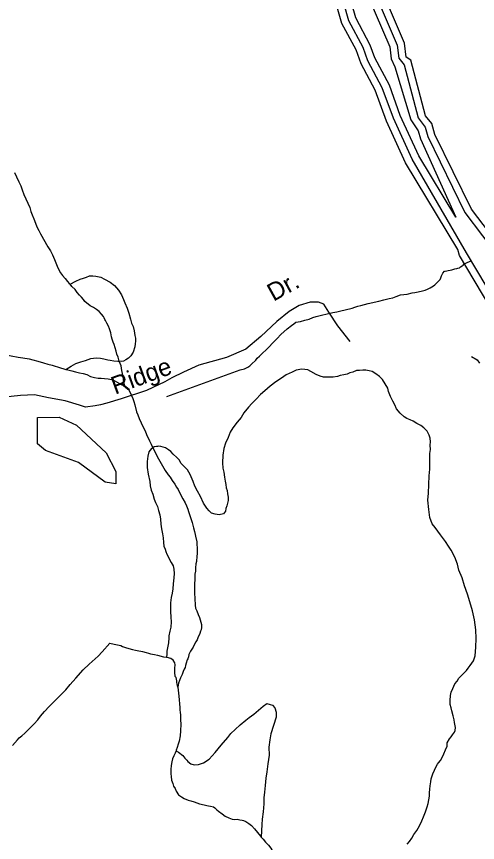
# Model space of a CAD drawing. Extents: x 2206922 to 2357709, y 510027 to 673830.
# Drawn here: x 2312169 to 2314631, y 559014 to 563430 of the extents above; entities that cross this region are included whole.
import ezdxf

# ---------------------------------------------------------------- set-up
doc = ezdxf.new("R2010")
doc.units = 0
for name, color, linetype in [('Exist Hydrographic Buffer Line', 7, 'Continuous'), ('Exist Hydrographic Creek Single Shore', 7, 'Continuous'), ('Exist Hydrographic Misc Water Feature', 7, 'Continuous'), ('Exist Hydrographic Pond Under 1500 Sq Ft', 7, 'Continuous'), ('Exist Hydrographic River Shore', 7, 'Continuous'), ('Exist Road Non-System Type 51', 7, 'Continuous'), ('Exist Road Non-System Type 51 Label', 7, 'Continuous')]:
    doc.layers.add(name, color=color, linetype=linetype)

msp = doc.modelspace()

# ---------------------------------------------------------------- linework, layer by layer
at = {"layer": 'Exist Hydrographic Buffer Line'}
for points in [[(2314732.5, 561897.9), (2314573.6, 562167.2), (2314282.8, 562667.1), (2314182.3, 562885.9), (2314122.9, 563049.3), (2314046, 563193), (2314021.2, 563264.5), (2313943.7, 563407.8), (2313866.8, 563679.3)], [(2314046, 563541.8), (2314163.3, 563267.1), (2314170.9, 563203.4), (2314189.1, 563161.4), (2314275.8, 562878.5), (2314315, 562819.3), (2314327.5, 562776.7), (2314516.2, 562357.3), (2314318.1, 562685.8), (2314219.2, 562901), (2314160.6, 563063), (2314082.9, 563209.2), (2314058.9, 563277.7), (2313980.8, 563423), (2313905.3, 563690.2)], [(2314079.6, 563564.9), (2314202.2, 563277.6), (2314210.6, 563208.1), (2314240.6, 563171.9), (2314314.6, 562888.6), (2314351.3, 562838.3), (2314365.9, 562787.8), (2314564.4, 562382.4), (2314847.5, 562007.3)]]:
    msp.add_lwpolyline(points, dxfattribs=at)
at = {"layer": 'Exist Hydrographic Creek Single Shore'}
for points in [[(2312158.9, 562596.9), (2312169.3, 562572.7), (2312181.2, 562547), (2312191.5, 562525.1), (2312199.7, 562503.2), (2312208.1, 562479.2), (2312218.1, 562455.4), (2312228.6, 562431.6), (2312239.1, 562409.7), (2312245.2, 562387.7), (2312251.6, 562369.7), (2312261.4, 562348), (2312269.8, 562326), (2312277.8, 562306.1), (2312288.3, 562286.3), (2312296.3, 562268.5), (2312336.9, 562198.7), (2312349.6, 562176.9), (2312361.7, 562155.3), (2312371.7, 562131.4), (2312378.1, 562113.4), (2312386.1, 562095.6), (2312394.3, 562075.7), (2312404.3, 562059.6), (2312414.4, 562045.9), (2312428.7, 562030), (2312441, 562013.9), (2312450.9, 562002.3), (2312455, 561998.4)], [(2312717.7, 561587.5), (2312711.5, 561609.1), (2312705.1, 561625), (2312700.6, 561641.1), (2312690.6, 561677.1), (2312684.4, 561689), (2312680.3, 561705), (2312675.8, 561717), (2312671.9, 561738.7), (2312667.6, 561754.7), (2312665.8, 561760.7), (2312659.6, 561774.6), (2312651.2, 561790.5), (2312644.9, 561804.4), (2312640.8, 561810.3), (2312637.1, 561818.2), (2312632.8, 561826.1), (2312622.5, 561838.2), (2312610.8, 561852.1), (2312596.7, 561864), (2312580.5, 561873.7), (2312562, 561883.4), (2312552.4, 561891.4), (2312544.4, 561897.4), (2312534.1, 561907), (2312525.9, 561917.2), (2312516.1, 561928.8), (2312505.8, 561940.9), (2312493.5, 561954.5), (2312481.8, 561970.5), (2312465.2, 561986.3), (2312455, 561998.4)], [(2312746.8, 561455.8), (2312744.3, 561469.5), (2312740.6, 561487.5), (2312738.4, 561505.7), (2312735.9, 561521.4), (2312731.8, 561537.5), (2312727.7, 561561.6), (2312717.7, 561587.5)], [(2312746.8, 561455.8), (2312752.5, 561449.6), (2312768.9, 561435.8), (2312769.1, 561432.1), (2312775.3, 561420.3), (2312789.4, 561388.1), (2312795.8, 561372.2), (2312800.1, 561354.5), (2312810.3, 561316.4), (2312816.5, 561300.5), (2312824.3, 561280.7), (2312845.2, 561234.9), (2312855.4, 561215.1), (2312863.6, 561195.3), (2312879.6, 561161.2), (2312888, 561143.3), (2312896.3, 561123.4)], [(2312896.3, 561123.4), (2312890.1, 561119.5), (2312876.4, 561103.3), (2312870.6, 561079.5), (2312867.3, 561051.2), (2312867.5, 561019.1), (2312871.6, 560983.2), (2312880.3, 560943.3), (2312882.7, 560921.5), (2312888.9, 560897.5), (2312897.1, 560875.5), (2312905.1, 560849.6), (2312911, 560831.7), (2312921.5, 560809.8), (2312928, 560788.2), (2312934.2, 560766.1), (2312938.3, 560742), (2312940.7, 560716.1), (2312942.8, 560690.3), (2312949.6, 560664.5), (2312951.8, 560642.2), (2312953.9, 560618.4), (2312955.5, 560598.3), (2312962.3, 560582.3), (2312966.4, 560568.7), (2312972.5, 560554.8), (2312980.5, 560538.6), (2312986.5, 560526.7), (2312994.9, 560510.8), (2313005.1, 560493.1), (2313009.4, 560475), (2313011.3, 560451.2), (2313009.9, 560429.1), (2313006.2, 560397.2), (2313004.5, 560369.1), (2313000.4, 560347), (2312994.7, 560323.1), (2312991, 560294.9), (2312991.6, 560270.9), (2312991.8, 560249), (2312994.1, 560219.1), (2312994.3, 560193), (2312992.6, 560164.9), (2312988.5, 560143.2), (2312982.8, 560118.9), (2312983, 560107.1), (2312981.6, 560081), (2312977.9, 560062.9), (2312971.7, 560037.1), (2312972.1, 560020.8), (2312970.3, 560004.8)], [(2312896.3, 561123.4), (2312926.6, 561065.8), (2312955.5, 561014.3), (2312963.7, 561002.2), (2312979.5, 560980.3), (2312990, 560966.6), (2312999.8, 560948.9), (2313014.4, 560928.8), (2313024.4, 560913.2), (2313032.6, 560901), (2313049.2, 560867.3), (2313057.2, 560851.4), (2313069.1, 560829.3), (2313077.5, 560813.5), (2313083.9, 560795.5), (2313088, 560783.6), (2313096.2, 560756), (2313106.4, 560724), (2313115, 560696), (2313118.9, 560676.3), (2313123, 560660.3), (2313125.1, 560652.2), (2313131.9, 560620.4), (2313134.3, 560574.3), (2313134.3, 560556.4), (2313132.3, 560544.1), (2313131, 560516.3), (2313126.9, 560504.4), (2313124.9, 560482.4), (2313125.3, 560464.5), (2313121.4, 560448.5), (2313121.6, 560436.3), (2313120, 560380.5), (2313120.4, 560368.3), (2313120.4, 560358.1), (2313120.4, 560340.3), (2313120.8, 560324.5), (2313121.2, 560306.2), (2313123, 560294.5), (2313123, 560282.3), (2313125.1, 560266.6), (2313131.9, 560252.6), (2313139.9, 560232.7), (2313145.8, 560216.9), (2313154.2, 560190.9), (2313156.5, 560178.8), (2313156.5, 560163), (2313154.8, 560150.6), (2313152.6, 560142.8), (2313148.9, 560130.8), (2313137.2, 560108.7), (2313133.5, 560096.7), (2313127.6, 560086.6), (2313119.6, 560074.4), (2313111.8, 560058.6), (2313106, 560046.5), (2313097.8, 560036.3), (2313090.2, 560018), (2313088.2, 560006.2), (2313084.5, 559996.2), (2313080.4, 559990.3), (2313074.4, 559972.1), (2313070.8, 559960.1), (2313069.1, 559949.8), (2313064.8, 559939.9), (2313059.1, 559927.8), (2313053.3, 559912), (2313045.3, 559893.8), (2313033.8, 559865.5), (2313030.2, 559843.8)], [(2313030.2, 559843.8), (2313036.5, 559795.8), (2313041, 559735.8), (2313041.2, 559721.6), (2313043.1, 559710), (2313045.5, 559693.8), (2313045.7, 559669.9), (2313046.1, 559645.9), (2313044.3, 559610.1), (2313043.1, 559583.9), (2313037.1, 559556), (2313033.2, 559540), (2313027.1, 559521.8), (2313021.3, 559507.7), (2313021.5, 559503.6)], [(2313021.5, 559503.6), (2313033.8, 559496.1), (2313041.6, 559492), (2313049.8, 559483.9), (2313057.6, 559478.3), (2313068.1, 559464.2), (2313077.9, 559454.6), (2313084.3, 559446.3), (2313100.1, 559434.6), (2313118.3, 559428.6), (2313140.5, 559431), (2313168.6, 559439.3), (2313198.3, 559459.6), (2313229.5, 559494.2), (2313262.9, 559534.2), (2313296.9, 559574.5), (2313314.6, 559597), (2313336.3, 559617.2), (2313363.6, 559643.5), (2313393.5, 559667.4), (2313411.5, 559681.7), (2313437.2, 559700.2), (2313486.8, 559742.6), (2313506.5, 559756.7), (2313523.1, 559750.9), (2313536.8, 559747.2), (2313548.5, 559733.3), (2313555.1, 559711.2), (2313555.1, 559683.3), (2313541.8, 559639), (2313528.2, 559595.2), (2313522.9, 559563.2), (2313516.9, 559523.1), (2313517.8, 559481.3), (2313512, 559435), (2313506.5, 559390.9), (2313500.7, 559356.9), (2313497.5, 559318.8), (2313493.6, 559282.9), (2313490.3, 559253), (2313490.5, 559221), (2313487, 559176.9), (2313481.1, 559138.8), (2313479.8, 559110.6), (2313476.1, 559043)], [(2313021.5, 559503.6), (2313015.8, 559491.5), (2313010.1, 559477.8), (2313002.3, 559461.5), (2312998.4, 559445.5), (2312994.5, 559425.3), (2312993, 559403.3), (2312993, 559381.4), (2312995.3, 559365.7), (2312997.3, 559347.5), (2313003.7, 559329.5), (2313007.6, 559315.5), (2313015.6, 559301.8), (2313021.7, 559287.9), (2313034.3, 559268.1), (2313050.5, 559258), (2313064.4, 559248.2), (2313086.1, 559240.4), (2313100.5, 559236.7), (2313118.5, 559230.7), (2313132.5, 559225), (2313146.6, 559221.2), (2313170.8, 559215.5), (2313184.8, 559211.8), (2313194.6, 559209.9), (2313204.9, 559208), (2313220.8, 559203.9), (2313228.6, 559198.3), (2313238.9, 559188.3), (2313247.1, 559180.6), (2313266.8, 559166.6), (2313283.6, 559154.8), (2313303.1, 559144.9), (2313321.3, 559138.9), (2313335.5, 559137.3), (2313347.4, 559137.5), (2313361.1, 559135.4), (2313373.6, 559133.5), (2313381.4, 559132), (2313393.5, 559126.1), (2313409.3, 559116), (2313423.4, 559104.1), (2313439.6, 559086.7), (2313455.8, 559066.8), (2313472.2, 559046.9), (2313476.1, 559043)], [(2313476.1, 559043), (2313486.6, 559031), (2313498.3, 559015), (2313514.7, 558999.1), (2313526.6, 558983.6), (2313532.9, 558975.3), (2313557.5, 558951.7), (2313569.2, 558937.8), (2313581.3, 558924.2), (2313595.7, 558908.3), (2313611.9, 558880.3), (2313620.3, 558854.7), (2313622.5, 558844.6), (2313624.8, 558832.5), (2313634.6, 558814.9), (2313646.9, 558796.8), (2313667.2, 558781.1), (2313679.3, 558767.1), (2313685.3, 558759.3), (2313695.3, 558741.2), (2313707.8, 558731.6), (2313727.7, 558717.7), (2313735.5, 558712), (2313749.7, 558706.7)]]:
    msp.add_lwpolyline(points, dxfattribs=at)
at = {"layer": 'Exist Hydrographic Misc Water Feature'}
for points in [[(2312971.3, 561398.1), (2313363.6, 561540.2), (2313387.6, 561546.7), (2313405.4, 561554.9), (2313415.2, 561562.8), (2313423.4, 561570.9), (2313447, 561593.3), (2313454.8, 561603.5), (2313467.1, 561613.4), (2313480.9, 561627.5), (2313504.2, 561650), (2313514.3, 561659.8), (2313539.9, 561686.3), (2313561.4, 561708.2), (2313581.3, 561730.4), (2313615.4, 561760.9), (2313637.1, 561777.1), (2313650.6, 561787.2), (2313660.5, 561795.5), (2313686.3, 561799.7), (2313708.7, 561805.7), (2313732.7, 561812.2), (2313752.1, 561820.2), (2313770.2, 561826.4), (2313806.1, 561834.8), (2313822.1, 561838.9), (2313858.4, 561847.6), (2313880.3, 561851.6), (2313901.8, 561855.7), (2313923.8, 561862.1), (2313962.1, 561870.5), (2313975.9, 561876.6), (2313991.8, 561880.7), (2314007.8, 561885.2), (2314047.4, 561895.4), (2314105.2, 561908.2), (2314131.3, 561914.4), (2314159, 561922.8), (2314179.3, 561926.7), (2314196.9, 561932.9), (2314220.7, 561941.1), (2314238.5, 561943.7), (2314255.1, 561945.7), (2314282.4, 561952.1), (2314296.3, 561954.1), (2314314.6, 561958.2), (2314338.6, 561962.7), (2314352.5, 561966.7), (2314364.6, 561972.6), (2314378.4, 561979), (2314396.2, 561989.3), (2314404, 561995), (2314416.3, 562007.4), (2314421.8, 562013.4), (2314431.7, 562023.7), (2314435.6, 562033.7), (2314439.7, 562043.6), (2314443.6, 562051.5), (2314447.1, 562057.5), (2314455.3, 562067.6), (2314459.4, 562067.8), (2314467.4, 562069.9), (2314475.4, 562071.9), (2314485.6, 562074), (2314494.8, 562076.3), (2314504.9, 562078.4), (2314510.8, 562080.3), (2314520.9, 562082.5), (2314526.8, 562084.4), (2314534.8, 562086.5), (2314541, 562090.8), (2314548.8, 562096.5), (2314555.1, 562100.9), (2314560.7, 562106.9), (2314569.1, 562110.9), (2314596.5, 562123.4)], [(2312455, 561998.4), (2312485.3, 562014.6), (2312508.7, 562024.8), (2312526.7, 562031), (2312542.5, 562037.2), (2312558.5, 562043.3), (2312576.8, 562043.4), (2312592.6, 562041.8), (2312618.4, 562035.9), (2312638.5, 562026.4), (2312669.1, 562010.4), (2312693, 561991), (2312713.3, 561967.3), (2312729.3, 561941.3), (2312739.8, 561917.4), (2312748, 561899.6), (2312760.3, 561869.8), (2312768.3, 561843.8), (2312777.1, 561811.7), (2312783.3, 561790.1), (2312791.3, 561771.9), (2312797.4, 561750.2), (2312801.5, 561724.1), (2312804, 561710.3), (2312804.2, 561694), (2312802.3, 561680.2), (2312800.5, 561664.2), (2312792.9, 561636.2), (2312779, 561616), (2312767.1, 561603.9), (2312753.5, 561593.8), (2312741, 561587.6), (2312727.1, 561585.6), (2312717.7, 561587.5)], [(2311817.5, 561653.7), (2311823.2, 561655.6), (2311835.1, 561659.9), (2311876.9, 561658.5), (2311898.9, 561658.4), (2311941.1, 561656.9), (2311967.6, 561649.3), (2312025.2, 561637.8), (2312093.1, 561624.7), (2312111.1, 561620.8), (2312139.6, 561615.3), (2312177.7, 561609.5), (2312201.7, 561605.9), (2312235.6, 561600), (2312255.5, 561594.2), (2312283.6, 561586.7), (2312313.7, 561578.9), (2312335.8, 561571.1), (2312360, 561565.5), (2312403.9, 561551.9), (2312422.2, 561546), (2312432.2, 561542.1)], [(2312432.2, 561542.1), (2312461.5, 561560.7), (2312485.5, 561575), (2312511.6, 561583.2), (2312537.6, 561591.5), (2312565.3, 561601.9), (2312595.2, 561605.9), (2312617.6, 561604.1), (2312635.2, 561600.3), (2312657.2, 561594.5), (2312669.3, 561592.7), (2312689.4, 561588.9), (2312709.4, 561587.1), (2312717.7, 561587.5)], [(2312432.2, 561542.1), (2312442.1, 561540.6), (2312464, 561534.8), (2312484.3, 561530.9), (2312506.2, 561525.2), (2312524.3, 561521.3), (2312544.6, 561515.4), (2312564.3, 561505.9), (2312586.2, 561499.8), (2312604.3, 561496.3), (2312620.5, 561496.3), (2312638.3, 561494.4), (2312658.6, 561492.9), (2312676.6, 561489), (2312686.5, 561485.1), (2312706.6, 561475.2), (2312730.6, 561461.4), (2312746.8, 561455.8)], [(2313830.1, 561501.1), (2313809.6, 561501), (2313791.9, 561506.9), (2313769.8, 561516.7), (2313741.3, 561532.3), (2313725.1, 561540.1), (2313693.5, 561544), (2313663.4, 561539.6), (2313641.6, 561529.1), (2313610, 561514.8), (2313584, 561496.8), (2313553.9, 561476.6), (2313524.3, 561454.3), (2313494.8, 561427.9), (2313473.1, 561409.7), (2313449.1, 561383.3), (2313425.5, 561360.9), (2313407.7, 561340.8), (2313383.9, 561310.8), (2313368.5, 561286.4), (2313346.8, 561260.4), (2313324.6, 561230.1), (2313311.1, 561207.8), (2313299.6, 561179.9), (2313285.6, 561149.6), (2313276, 561119.4), (2313270.3, 561085.4), (2313268.8, 561043.4), (2313271.5, 561015.5), (2313275.6, 560993.8), (2313280.1, 560967.5), (2313284, 560945.9), (2313286.3, 560927.7), (2313288.3, 560909.9), (2313294.5, 560896), (2313296.5, 560877.8), (2313298.8, 560860.1), (2313299.2, 560841.8), (2313295.1, 560827.8), (2313293.2, 560813.9), (2313287.5, 560799.8), (2313285.9, 560785.8), (2313273.8, 560771.8), (2313252, 560765.4), (2313230.1, 560769.1), (2313209.8, 560775), (2313197.7, 560786.9), (2313185.6, 560800.9), (2313167.3, 560828.4), (2313151.1, 560864.5), (2313136.6, 560892.2), (2313120.6, 560918.1), (2313112, 560943.8), (2313095.8, 560981.9), (2313081.6, 561005.5), (2313069.3, 561019.5), (2313048.8, 561039.2), (2313036.9, 561058.9), (2313024.8, 561072.9), (2313006.4, 561090.6), (2312992.6, 561104.5), (2312980.3, 561112.4), (2312964.3, 561124.2), (2312952.2, 561128), (2312940.3, 561130.2), (2312928.2, 561132), (2312922.3, 561131.7), (2312916.3, 561131.7), (2312904, 561129.5), (2312896.3, 561123.4)], [(2314423.7, 559439), (2314433.1, 559452.9), (2314443.4, 559468.8), (2314451.2, 559487.1), (2314460.8, 559509.2), (2314468.8, 559529.1), (2314470.4, 559547.1), (2314481.9, 559567.2), (2314490.3, 559579.4), (2314497.9, 559589.6), (2314508, 559603.5), (2314511.9, 559611.8), (2314513.7, 559627.8), (2314509.4, 559655.6), (2314507.1, 559669.7), (2314500.8, 559691.4), (2314494.6, 559717.4), (2314490.5, 559733.4), (2314486.2, 559751.1), (2314485.6, 559773.5), (2314487.9, 559799.2), (2314491.6, 559817.2), (2314499.3, 559837.6), (2314511, 559861.8), (2314523.1, 559875.7), (2314532.6, 559891.7), (2314548.4, 559908), (2314560.2, 559920), (2314572.3, 559934), (2314582.4, 559946.3), (2314592, 559960.3), (2314609.7, 559984.4), (2314619.3, 560012.5), (2314622.8, 560058.6), (2314624.4, 560104.6), (2314622, 560150.4), (2314615.6, 560204.5), (2314605, 560252.3), (2314590.4, 560300.3), (2314577.7, 560342), (2314561.3, 560385.8), (2314549, 560429.4), (2314532.2, 560469.3), (2314524.4, 560501.3), (2314509.8, 560539.1), (2314491.4, 560576.8), (2314477.2, 560598.8), (2314460.8, 560622.8), (2314444.4, 560644.3), (2314434.3, 560658.3), (2314420.2, 560677.9), (2314406.1, 560697.9), (2314389.9, 560717.7), (2314377.8, 560751.6), (2314371, 560793.6), (2314366.7, 560843.3), (2314370, 560881.3), (2314371.6, 560927.3), (2314373, 560973.3), (2314376.7, 561009.3), (2314376.1, 561061.3), (2314377.5, 561093.5), (2314379.6, 561115.5), (2314379.4, 561137.4), (2314381, 561155.4), (2314379, 561175.2), (2314372.6, 561191.2), (2314362.8, 561213.4), (2314344.3, 561231.1), (2314328.5, 561242.8), (2314307.8, 561254.4), (2314288.1, 561266.3), (2314271.7, 561274.1), (2314253.9, 561280), (2314240, 561289.8), (2314217.6, 561309.4), (2314199.2, 561331.6), (2314189.3, 561353.4), (2314178.9, 561373.2), (2314166.5, 561399), (2314156.5, 561424.8), (2314151.8, 561443), (2314137.8, 561466.5), (2314123.7, 561488.5), (2314107.7, 561504.4), (2314089, 561520.1), (2314069.4, 561532), (2314053.4, 561535.6), (2314035.3, 561539.6), (2314019.1, 561539.2), (2314001.3, 561537), (2313985.3, 561537), (2313965.6, 561528.6), (2313949.6, 561524.5), (2313935.9, 561518.5), (2313917.6, 561514.3), (2313897.3, 561510.1), (2313883.6, 561506.1), (2313859.8, 561501.5), (2313830.1, 561501.1)], [(2312147.8, 559532.1), (2312173.2, 559562.8), (2312183.5, 559572.6), (2312197.2, 559584.7), (2312212.8, 559599), (2312230.9, 559615.3), (2312250.3, 559635.5), (2312262.6, 559647.5), (2312282.3, 559669.6), (2312296.1, 559689.9), (2312317.8, 559714.2), (2312343.4, 559740.3), (2312374.8, 559772.5), (2312432.6, 559829.1), (2312456, 559857.6), (2312485.5, 559891.7), (2312525.3, 559936.4), (2312557.1, 559966.5), (2312604.5, 560010.8), (2312626, 560033.1), (2312667.8, 560079.6), (2312689.8, 560073.8), (2312725.9, 560066.3), (2312735.9, 560062.4), (2312745.7, 560058.5), (2312755.8, 560054.6), (2312788.2, 560044.8), (2312804.2, 560041.2), (2312822, 560039.3), (2312832.1, 560037.4), (2312842.3, 560035.5), (2312862.2, 560029.6), (2312874.3, 560025.8), (2312884.2, 560021.8), (2312906.1, 560018.2), (2312922.1, 560014.5), (2312954.5, 560006.8), (2312970.3, 560004.8)], [(2313030.2, 559843.8), (2313027.9, 559861.5), (2313025.8, 559869.5), (2313025.6, 559877.7), (2313023.4, 559887.7), (2313021.3, 559895.4), (2313017.2, 559901.7), (2313015, 559923.5), (2313015, 559931.6), (2313015.2, 559937.3), (2313014.8, 559945.4), (2313016.8, 559963.4), (2313014.8, 559973.4), (2313006.4, 559989.3), (2312992.4, 559997.1), (2312974.2, 560003), (2312970.3, 560004.8)], [(2314256.2, 559005.1), (2314267.8, 559019.2), (2314279.9, 559037.6), (2314291.8, 559055.7), (2314307.8, 559077.7), (2314321.2, 559102), (2314334.7, 559130), (2314342.9, 559150.2), (2314354.2, 559178.1), (2314362, 559204.1), (2314367.9, 559222.3), (2314371.8, 559242.4), (2314375.7, 559260.5), (2314375.3, 559278.4), (2314377.1, 559298.4), (2314379, 559316.3), (2314382.7, 559338.5), (2314384.5, 559354.5), (2314392.1, 559380.4), (2314409.9, 559420.7), (2314417.5, 559432.6), (2314423.7, 559439)]]:
    msp.add_lwpolyline(points, dxfattribs=at)
at = {"layer": 'Exist Hydrographic Pond Under 1500 Sq Ft'}
msp.add_lwpolyline([(2312700.2, 560932), (2312642.4, 560939.5), (2312499.3, 561045.3), (2312323.3, 561110.4), (2312281.3, 561144.8), (2312280.3, 561285.8), (2312396.3, 561287.3), (2312489.2, 561245.1), (2312648.3, 561097.2), (2312699.4, 560997.6), (2312700.2, 560932)], dxfattribs=at)
at = {"layer": 'Exist Hydrographic River Shore'}
for points in [[(2314697.4, 561878.9), (2314536.3, 562151.4), (2314527.2, 562183.9), (2314247.3, 562648.4), (2314145.2, 562870.7), (2314085.3, 563035.6), (2314009.3, 563176.9), (2313983.2, 563251.3), (2313906.3, 563392.6), (2313828.2, 563668.4)], [(2318196.4, 559506.4), (2317588.5, 559459), (2317255.5, 559504.6), (2316970.4, 559594.8), (2316535.3, 559807), (2316099.4, 560127.4), (2315661.4, 560562.6), (2315449.4, 560911.7), (2315330.4, 561169.4), (2315321.4, 561234.6), (2315278.3, 561308.4), (2315235.3, 561457.7), (2315048.3, 561771.7), (2314888.3, 561978.6), (2314887.3, 562021.2), (2314600.2, 562400), (2314404.4, 562799), (2314387.4, 562857.4), (2314353.4, 562898.7), (2314275.2, 563197.5), (2314250.4, 563212.9), (2314241.4, 563288), (2314113.2, 563588)]]:
    msp.add_lwpolyline(points, dxfattribs=at)
at = {"layer": 'Exist Road Non-System Type 51'}
for points in [[(2313951.6, 561691.9), (2313885.1, 561776.1), (2313837.8, 561850), (2313811.3, 561891.3), (2313781.7, 561903.2), (2313737.4, 561903.2), (2313678.3, 561885.4), (2313625.2, 561852.9), (2313560.2, 561799.7), (2313474.5, 561719.9), (2313394.8, 561652), (2313291.4, 561607.6), (2313143.7, 561566.3), (2313061, 561527.8), (2312999, 561498.3), (2312960.6, 561477.6), (2312863.1, 561430.3), (2312727.3, 561386), (2312650.5, 561362.3), (2312618, 561353.5), (2312588.4, 561347.6), (2312538.2, 561341.7), (2312506, 561351.1), (2312427.9, 561374.3), (2312339.7, 561391.4), (2312265.7, 561406.6), (2312189.6, 561403.7), (2312053.9, 561390.2)], [(2314599.4, 561612.2), (2314629.7, 561594.7), (2314642.4, 561577.2)]]:
    msp.add_lwpolyline(points, dxfattribs=at)

# ---------------------------------------------------------------- texts
at = {"layer": 'Exist Road Non-System Type 51 Label'}
for s, rotation, p in [('Dr.', 28.9497, (2313541.6, 561904.6)), ('Ridge', 20.1011, (2312695.2, 561407.7))]:
    msp.add_text(s, height=95, rotation=rotation, dxfattribs=at).set_placement(p)

doc.saveas('drawing.dxf')
